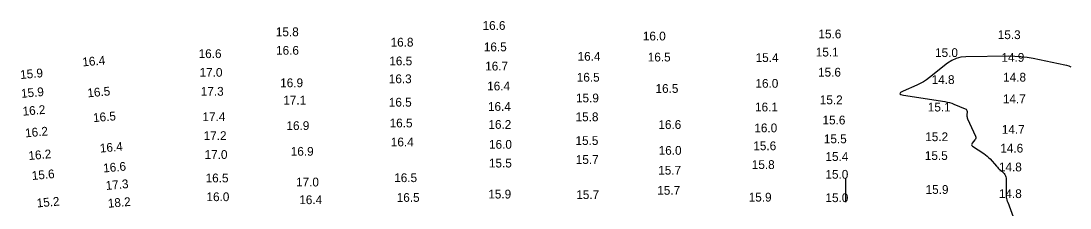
# Model space of a CAD drawing. Extents: x 988130 to 1132882, y 654656 to 841453.
# Drawn here: x 1045835 to 1046432, y 764368 to 764474 of the extents above; entities that cross this region are included whole.
import ezdxf

# ---------------------------------------------------------------- set-up
doc = ezdxf.new("R2010")
doc.units = 0
doc.layers.add('V-TOPO-MAJR', color=7, linetype='Continuous')
doc.layers.add('V-TOPO-SOUN', color=7, linetype='Continuous')

msp = doc.modelspace()

# ---------------------------------------------------------------- linework, layer by layer
at = {"layer": 'V-TOPO-MAJR'}
for points in [[(1046432.8, 764447.9), (1046431.6, 764448.36), (1046430.37, 764448.73), (1046429.12, 764449.03), (1046411.1, 764452.74), (1046407.67, 764453.35), (1046404.22, 764453.77), (1046400.75, 764454.01), (1046397.26, 764454.06), (1046372.78, 764453.73), (1046369.97, 764453.47), (1046367.32, 764452.77), (1046364.83, 764451.64), (1046362.49, 764450.07), (1046352.26, 764441.97), (1046350.56, 764440.7), (1046348.78, 764439.55), (1046346.92, 764438.53), (1046345, 764437.62), (1046337.17, 764434.21), (1046335.72, 764433.43), (1046335.29, 764432.77), (1046335.87, 764432.25), (1046337.47, 764431.86), (1046360.96, 764428.25), (1046362.27, 764428.01), (1046363.57, 764427.69), (1046364.84, 764427.3), (1046366.1, 764426.83), (1046372.55, 764424.21), (1046372.99, 764423.96), (1046373.3, 764423.63), (1046373.47, 764423.21), (1046373.52, 764422.71), (1046373.45, 764420.54), (1046373.46, 764420), (1046373.53, 764419.48), (1046373.66, 764418.96), (1046373.86, 764418.46), (1046378.34, 764408.55), (1046378.51, 764407.99), (1046378.52, 764407.45), (1046378.37, 764406.94), (1046378.05, 764406.45), (1046376.45, 764404.52), (1046376.17, 764404.06), (1046376.11, 764403.63), (1046376.29, 764403.24), (1046376.69, 764402.87), (1046383.09, 764398.65), (1046384.04, 764397.98), (1046384.95, 764397.25), (1046385.8, 764396.46), (1046386.61, 764395.61), (1046390.28, 764391.51), (1046390.79, 764390.95), (1046391.32, 764390.39), (1046391.86, 764389.85), (1046392.41, 764389.32), (1046394.64, 764387.23), (1046395.12, 764386.67), (1046395.47, 764386.06), (1046395.68, 764385.39), (1046395.75, 764384.65), (1046395.73, 764374.35), (1046395.74, 764374.05), (1046395.78, 764373.76), (1046395.83, 764373.47), (1046395.91, 764373.18), (1046396.25, 764372.05), (1046396.34, 764371.77), (1046396.44, 764371.48), (1046396.53, 764371.2), (1046396.64, 764370.93), (1046399.76, 764362.55)], [(1046304.67, 764371.02), (1046304.66, 764384.34)]]:
    msp.add_lwpolyline(points, dxfattribs=at)

# ---------------------------------------------------------------- texts
at = {"layer": 'V-TOPO-SOUN'}
for s, rotation, p in [('15.8 ', 360, (1045980.38, 764465.48)), ('16.6 ', 360, (1046097.96, 764469.1)), ('15.6 ', 360, (1046289.02, 764464.27)), ('16.8 ', 360, (1046045.65, 764459.59)), ('16.0 ', 360, (1046189.14, 764463.08)), ('15.3 ', 360, (1046391, 764463.84)), ('16.6 ', 360, (1045936.45, 764453.04)), ('16.6 ', 360, (1045980.5, 764454.94)), ('16.5 ', 360, (1046098.7, 764456.91)), ('15.1 ', 360, (1046287.49, 764453.94)), ('15.0 ', 360, (1046355.34, 764453.65)), ('16.4 ', 5, (1045870.52, 764448.28)), ('16.5 ', 360, (1046044.91, 764448.9)), ('16.4 ', 360, (1046152.01, 764451.52)), ('16.5 ', 360, (1046191.92, 764451.11)), ('15.4 ', 360, (1046253.28, 764450.81)), ('14.9 ', 360, (1046393.11, 764450.92)), ('15.9 ', 5, (1045835.13, 764441.07)), ('17.0 ', 360, (1045936.99, 764442.4)), ('16.7 ', 360, (1046099.46, 764445.98)), ('15.6 ', 360, (1046288.79, 764442.49)), ('16.9 ', 360, (1045982.85, 764436.45)), ('16.3 ', 360, (1046044.62, 764438.74)), ('16.4 ', 360, (1046100.58, 764434.63)), ('16.5 ', 360, (1046151.54, 764439.62)), ('16.0 ', 360, (1046253.18, 764436.14)), ('14.8 ', 360, (1046353.4, 764438.26)), ('14.8 ', 360, (1046394.07, 764439.65)), ('15.9 ', 5, (1045835.63, 764430.36)), ('16.5 ', 5, (1045873.38, 764430.67)), ('17.3 ', 360, (1045937.68, 764431.6)), ('16.5 ', 360, (1046196.34, 764433.23)), ('17.1 ', 360, (1045984.61, 764426.6)), ('16.5 ', 360, (1046044.64, 764425.4)), ('16.4 ', 360, (1046101.04, 764422.98)), ('15.9 ', 360, (1046151.1, 764427.82)), ('16.1 ', 360, (1046252.94, 764422.66)), ('15.2 ', 360, (1046289.77, 764426.76)), ('15.1 ', 360, (1046351.21, 764422.63)), ('14.7 ', 360, (1046393.92, 764427.3)), ('16.2 ', 5, (1045836.52, 764420.2)), ('16.5 ', 5, (1045876.61, 764416.53)), ('17.4 ', 360, (1045938.64, 764417.13)), ('15.8 ', 360, (1046150.87, 764417.07)), ('16.9 ', 360, (1045986.41, 764412.06)), ('16.5 ', 360, (1046045.1, 764413.56)), ('16.2 ', 360, (1046101.28, 764412.74)), ('16.6 ', 360, (1046197.96, 764412.68)), ('16.0 ', 360, (1046252.55, 764410.78)), ('15.6 ', 360, (1046291.33, 764415.26)), ('16.2 ', 5, (1045837.96, 764407.88)), ('17.2 ', 360, (1045939.32, 764406.37)), ('15.2 ', 360, (1046349.75, 764405.73)), ('14.7 ', 360, (1046393.33, 764409.92)), ('16.4 ', 5, (1045880.5, 764399.2)), ('16.4 ', 360, (1046045.78, 764402.75)), ('16.0 ', 360, (1046101.63, 764401.4)), ('15.5 ', 360, (1046150.83, 764403.56)), ('15.6 ', 360, (1046251.96, 764400.58)), ('15.5 ', 360, (1046292.09, 764404.54)), ('14.6 ', 360, (1046392.44, 764399.23)), ('16.2 ', 5, (1045839.85, 764394.95)), ('17.0 ', 360, (1045939.85, 764395.63)), ('16.9 ', 360, (1045988.85, 764397.43)), ('15.7 ', 360, (1046150.98, 764392.76)), ('16.0 ', 360, (1046198.13, 764397.97)), ('15.4 ', 360, (1046292.98, 764394.46)), ('15.5 ', 360, (1046349.54, 764395.02)), ('16.6 ', 5, (1045882.36, 764387.87)), ('15.5 ', 360, (1046101.58, 764390.73)), ('15.8 ', 360, (1046251.1, 764389.88)), ('14.8 ', 360, (1046391.66, 764388.51)), ('15.6 ', 5, (1045841.75, 764383.6)), ('16.5 ', 360, (1045940.43, 764382.26)), ('16.5 ', 360, (1046047.71, 764382.41)), ('15.7 ', 360, (1046197.87, 764386.67)), ('15.0 ', 360, (1046292.99, 764384.34)), ('17.3 ', 5, (1045883.78, 764377.92)), ('17.0 ', 360, (1045991.86, 764379.94)), ('15.7 ', 360, (1046197.33, 764375.21)), ('15.9 ', 360, (1046349.96, 764375.7)), ('15.2 ', 5, (1045844.54, 764367.96)), ('18.2 ', 5, (1045885.03, 764367.78)), ('16.0 ', 360, (1045940.92, 764371.56)), ('16.4 ', 360, (1045993.71, 764369.86)), ('16.5 ', 360, (1046049.12, 764371.17)), ('15.9 ', 360, (1046101.22, 764373.08)), ('15.7 ', 360, (1046151.27, 764372.77)), ('15.9 ', 360, (1046249.34, 764371.33)), ('15.0 ', 360, (1046293, 764371.02)), ('14.8 ', 360, (1046391.64, 764373.32))]:
    msp.add_text(s, height=5, rotation=rotation, dxfattribs=at).set_placement(p)

doc.saveas('drawing.dxf')
